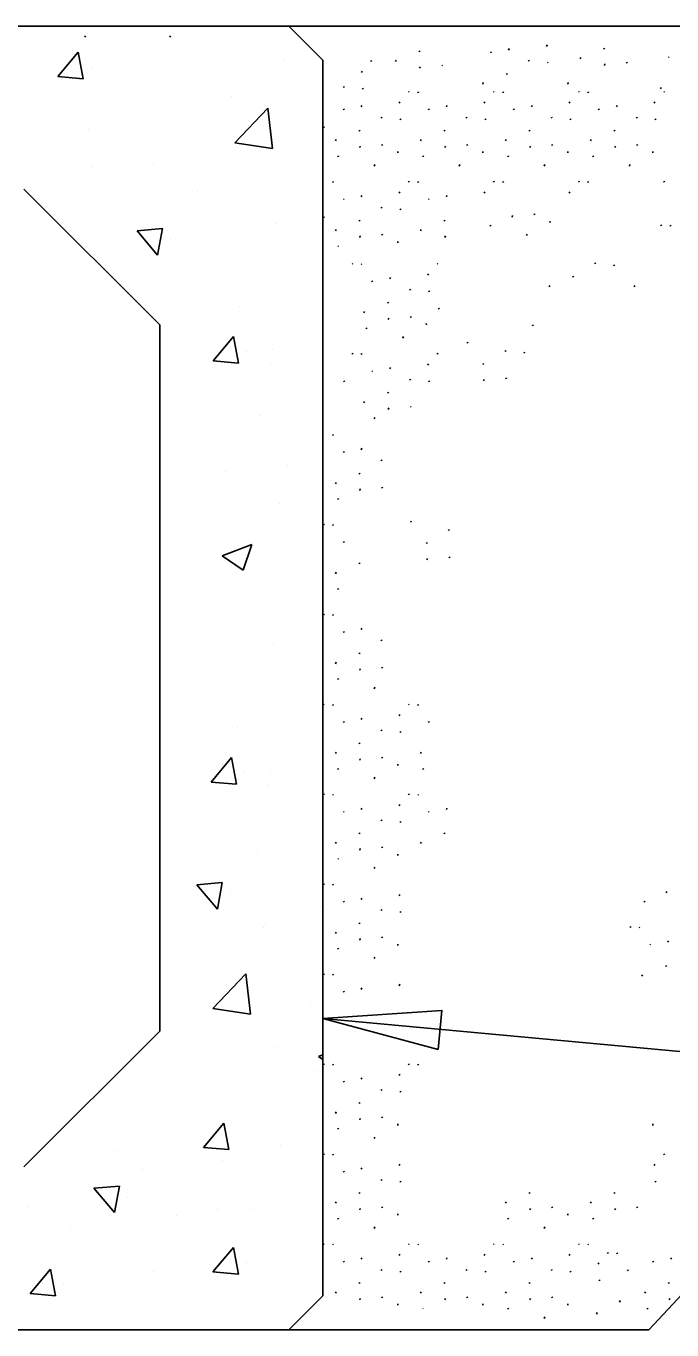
# Model space of a CAD drawing. Extents: x -1609 to 1184, y -412 to 394.
# Drawn here: x -936.099 to -934.514, y -269.929 to -266.729 of the extents above; entities that cross this region are included whole.
import ezdxf

# ---------------------------------------------------------------- set-up
doc = ezdxf.new("R2010")
doc.units = 0
doc.layers.add('Default', color=7, linetype='Continuous')
doc.layers.add('ST_Text', color=7, linetype='Continuous')

msp = doc.modelspace()

# ---------------------------------------------------------------- linework, layer by layer
at = {"layer": 'Default'}
for p, q in [((-938.5047, -266.7286), (-929.4196, -266.7286)), ((-938.5047, -266.7286), (-935.4547, -266.7286)), ((-935.4547, -266.7286), (-935.3714, -266.812)), ((-931.5914, -266.7286), (-934.5714, -269.9286)), ((-936.0218, -266.8528), (-935.9715, -266.7929)), ((-935.9595, -266.8583), (-935.9715, -266.793)), ((-935.4661, -266.81), (-935.4661, -266.81)), ((-935.3714, -266.812), (-935.3714, -269.8453)), ((-935.9389, -266.8305), (-935.9389, -266.8305)), ((-936.0218, -266.8528), (-935.9595, -266.8582)), ((-935.5945, -266.9005), (-935.5945, -266.9005)), ((-935.5872, -267.015), (-935.5061, -266.9305)), ((-935.4946, -267.0294), (-935.5061, -266.9305)), ((-935.5525, -266.9732), (-935.5525, -266.9732)), ((-935.946, -266.983), (-935.946, -266.983)), ((-935.5872, -267.015), (-935.4946, -267.0293)), ((-935.7865, -267.0674), (-935.7865, -267.0674)), ((-935.9358, -267.0724), (-935.9358, -267.0724)), ((-936.1047, -267.1286), (-935.7714, -267.462)), ((-935.6777, -267.1343), (-935.6777, -267.1343)), ((-935.8271, -267.2313), (-935.7649, -267.2258)), ((-935.7649, -267.2258), (-935.7769, -267.2911)), ((-935.4867, -267.2134), (-935.4867, -267.2134)), ((-935.8271, -267.2313), (-935.7769, -267.2911)), ((-935.7443, -267.2536), (-935.7443, -267.2536)), ((-935.5753, -267.4173), (-935.5753, -267.4173)), ((-935.7714, -267.462), (-935.7714, -269.1953)), ((-935.6406, -267.5506), (-935.5904, -267.4907)), ((-935.5783, -267.5561), (-935.5904, -267.4908)), ((-935.6406, -267.5506), (-935.5783, -267.556)), ((-935.5578, -267.5283), (-935.5578, -267.5283)), ((-935.495, -267.523), (-935.495, -267.523)), ((-935.4994, -267.5601), (-935.4994, -267.5601)), ((-935.5239, -267.6844), (-935.5239, -267.6844)), ((-935.6094, -267.8215), (-935.6094, -267.8215)), ((-935.4581, -267.8075), (-935.4581, -267.8075)), ((-935.4787, -267.9001), (-935.4787, -267.9001)), ((-935.6185, -268.0288), (-935.5456, -268.0008)), ((-935.6185, -268.0288), (-935.5667, -268.0637)), ((-935.5667, -268.0638), (-935.5456, -268.0009)), ((-935.4914, -268.2468), (-935.4914, -268.2468)), ((-935.58, -268.4507), (-935.58, -268.4507)), ((-935.6453, -268.5839), (-935.5951, -268.5241)), ((-935.583, -268.5894), (-935.5951, -268.5241)), ((-935.5624, -268.5617), (-935.5624, -268.5617)), ((-935.4996, -268.5564), (-935.4996, -268.5564)), ((-935.6453, -268.5839), (-935.583, -268.5894)), ((-935.5041, -268.5934), (-935.5041, -268.5934)), ((-935.5317, -268.7525), (-935.5317, -268.7525)), ((-935.68, -268.8361), (-935.6178, -268.8306)), ((-935.6178, -268.8306), (-935.6299, -268.8958)), ((-935.68, -268.8361), (-935.6299, -268.8959)), ((-935.5972, -268.8583), (-935.5972, -268.8583)), ((-935.3768, -268.8892), (-935.3768, -268.8892)), ((-935.5167, -268.9401), (-935.5167, -268.9401)), ((-935.5129, -268.9327), (-935.5129, -268.9327)), ((-935.6413, -269.1394), (-935.5602, -269.0549)), ((-935.5487, -269.1538), (-935.5602, -269.0549)), ((-935.6066, -269.0976), (-935.6066, -269.0976)), ((-935.6413, -269.1394), (-935.5487, -269.1537)), ((-935.4003, -269.1313), (-935.4003, -269.1313)), ((-935.7714, -269.1953), (-936.1047, -269.5286)), ((-935.4835, -269.2328), (-935.4835, -269.2328)), ((-935.3818, -269.2576), (-935.3714, -269.2536)), ((-935.3818, -269.2576), (-935.3714, -269.2647)), ((-935.3925, -269.2915), (-935.3925, -269.2915)), ((-935.6644, -269.4807), (-935.6142, -269.4209)), ((-935.6022, -269.4862), (-935.6142, -269.4209)), ((-935.8756, -269.4871), (-935.8756, -269.4871)), ((-935.6644, -269.4807), (-935.6022, -269.4862)), ((-935.4759, -269.4759), (-935.4759, -269.4759)), ((-935.6172, -269.5129), (-935.6172, -269.5129)), ((-935.8146, -269.5351), (-935.8146, -269.5351)), ((-935.9328, -269.581), (-935.8705, -269.5755)), ((-935.9328, -269.581), (-935.8826, -269.6408)), ((-935.8705, -269.5755), (-935.8826, -269.6408)), ((-936.0951, -269.6269), (-936.0951, -269.6269)), ((-935.85, -269.6032), (-935.85, -269.6032)), ((-935.7299, -269.6482), (-935.7299, -269.6482)), ((-935.6295, -269.6341), (-935.6295, -269.6341)), ((-935.5421, -269.6334), (-935.5421, -269.6334)), ((-935.9905, -269.6825), (-935.9905, -269.6825)), ((-935.6664, -269.7022), (-935.6664, -269.7022)), ((-935.6408, -269.7863), (-935.5905, -269.7264)), ((-935.5785, -269.7918), (-935.5905, -269.7265)), ((-935.8836, -269.7411), (-935.8836, -269.7411)), ((-936.0898, -269.8393), (-936.0396, -269.7795)), ((-936.0275, -269.8448), (-936.0396, -269.7795)), ((-935.7865, -269.7862), (-935.7865, -269.7862)), ((-935.6408, -269.7863), (-935.5785, -269.7917)), ((-935.5579, -269.7641), (-935.5579, -269.7641)), ((-936.0069, -269.8171), (-936.0069, -269.8171)), ((-935.489, -269.8113), (-935.489, -269.8113)), ((-936.0898, -269.8393), (-936.0275, -269.8447)), ((-935.6777, -269.8531), (-935.6777, -269.8531)), ((-935.4547, -269.9286), (-935.3714, -269.8453)), ((-938.5047, -269.9286), (-935.4547, -269.9286)), ((-935.4547, -269.9286), (-934.5714, -269.9286))]:
    msp.add_line(p, q, dxfattribs=at)
msp.add_lwpolyline([(-935.0882, -269.2403), (-935.0787, -269.1444), (-935.3714, -269.1641)], close=True, dxfattribs=at)
at = {"layer": 'ST_Text'}
for p, q in [((-935.9551, -266.7561), (-935.9535, -266.7526)), ((-935.7464, -266.7561), (-935.7448, -266.7526)), ((-934.8223, -266.7785), (-934.8207, -266.775)), ((-934.6815, -266.7828), (-934.6799, -266.7851)), ((-935.2534, -266.8135), (-935.2518, -266.8159)), ((-935.1931, -266.8158), (-935.1915, -266.8122)), ((-935.1348, -266.7894), (-935.1332, -266.7918)), ((-934.9592, -266.7921), (-934.9576, -266.7945)), ((-934.9153, -266.7875), (-934.9137, -266.784)), ((-934.8662, -266.8126), (-934.8647, -266.815)), ((-934.7399, -266.8091), (-934.7383, -266.8056)), ((-934.5224, -266.8038), (-934.5209, -266.8061)), ((-935.2765, -266.8426), (-935.2749, -266.8391)), ((-935.1335, -266.8319), (-935.1319, -266.8283)), ((-935.079, -266.8243), (-935.0775, -266.8266)), ((-934.9205, -266.8447), (-934.9189, -266.8471)), ((-934.8199, -266.8169), (-934.8183, -266.8192)), ((-934.6802, -266.8252), (-934.6787, -266.8217)), ((-934.6258, -266.8176), (-934.6242, -266.8199)), ((-935.3205, -266.8767), (-935.3189, -266.8791)), ((-934.9788, -266.8711), (-934.9773, -266.8675)), ((-934.7701, -266.8711), (-934.7686, -266.8675)), ((-935.2741, -266.881), (-935.2725, -266.8833)), ((-935.1606, -266.8889), (-935.159, -266.8912)), ((-935.1382, -266.8898), (-935.1367, -266.8921)), ((-934.9519, -266.8889), (-934.9503, -266.8912)), ((-934.9295, -266.8898), (-934.928, -266.8921)), ((-934.7432, -266.8889), (-934.7416, -266.8912)), ((-934.7208, -266.8898), (-934.7193, -266.8921)), ((-934.5421, -266.8827), (-934.5405, -266.8792)), ((-934.5345, -266.8889), (-934.5329, -266.8912)), ((-935.3206, -266.9316), (-935.3191, -266.9339)), ((-935.2767, -266.927), (-935.2751, -266.9234)), ((-935.1837, -266.9179), (-935.1822, -266.9144)), ((-935.1119, -266.9316), (-935.1104, -266.9339)), ((-935.068, -266.927), (-935.0664, -266.9234)), ((-934.975, -266.9179), (-934.9735, -266.9144)), ((-934.9032, -266.9316), (-934.9017, -266.9339)), ((-934.8593, -266.927), (-934.8577, -266.9234)), ((-934.7663, -266.9179), (-934.7648, -266.9144)), ((-934.6945, -266.9316), (-934.693, -266.9339)), ((-934.6506, -266.927), (-934.6491, -266.9234)), ((-934.5576, -266.9179), (-934.5561, -266.9144)), ((-935.2277, -266.9521), (-935.2261, -266.9544)), ((-935.1813, -266.9563), (-935.1797, -266.9587)), ((-935.019, -266.9521), (-935.0174, -266.9544)), ((-934.9726, -266.9563), (-934.971, -266.9587)), ((-934.8103, -266.9521), (-934.8087, -266.9544)), ((-934.7639, -266.9563), (-934.7623, -266.9587)), ((-934.6016, -266.9521), (-934.6, -266.9544)), ((-934.5552, -266.9563), (-934.5536, -266.9587)), ((-935.3693, -266.9763), (-935.3677, -266.9786)), ((-935.2819, -266.9842), (-935.2804, -266.9865)), ((-935.0732, -266.9842), (-935.0717, -266.9865)), ((-934.8645, -266.9842), (-934.863, -266.9865)), ((-934.6558, -266.9842), (-934.6543, -266.9865)), ((-935.3403, -267.0105), (-935.3387, -267.007)), ((-935.2806, -267.0266), (-935.2791, -267.0231)), ((-935.2262, -267.019), (-935.2246, -267.0214)), ((-935.1874, -267.0365), (-935.187, -267.04)), ((-935.1316, -267.0105), (-935.13, -267.007)), ((-935.0719, -267.0266), (-935.0704, -267.0231)), ((-935.0175, -267.019), (-935.0159, -267.0214)), ((-934.9787, -267.0365), (-934.9783, -267.04)), ((-934.9229, -267.0105), (-934.9213, -267.007)), ((-934.8632, -267.0266), (-934.8617, -267.0231)), ((-934.8088, -267.019), (-934.8072, -267.0214)), ((-934.77, -267.0365), (-934.7696, -267.04)), ((-934.7142, -267.0105), (-934.7126, -267.007)), ((-934.6545, -267.0266), (-934.653, -267.0231)), ((-934.6001, -267.019), (-934.5985, -267.0214)), ((-934.5613, -267.0365), (-934.5609, -267.04)), ((-935.3346, -267.0469), (-935.333, -267.0492)), ((-935.2449, -267.0721), (-935.2434, -267.0686)), ((-935.1259, -267.0469), (-935.1243, -267.0492)), ((-935.0362, -267.0721), (-935.0347, -267.0686)), ((-934.9172, -267.0469), (-934.9156, -267.0492)), ((-934.8275, -267.0721), (-934.826, -267.0686)), ((-934.7085, -267.0469), (-934.7069, -267.0492)), ((-934.6188, -267.0721), (-934.6173, -267.0686)), ((-935.3469, -267.1105), (-935.3454, -267.1128)), ((-935.1606, -267.1096), (-935.159, -267.112)), ((-935.1382, -267.1105), (-935.1367, -267.1128)), ((-934.9519, -267.1096), (-934.9503, -267.112)), ((-934.9295, -267.1105), (-934.928, -267.1128)), ((-934.7432, -267.1096), (-934.7416, -267.112)), ((-934.7208, -267.1105), (-934.7193, -267.1128)), ((-934.5345, -267.1096), (-934.5329, -267.112)), ((-935.3206, -267.1523), (-935.3191, -267.1546)), ((-935.2767, -267.1477), (-935.2751, -267.1442)), ((-935.1837, -267.1387), (-935.1822, -267.1351)), ((-935.1119, -267.1523), (-935.1104, -267.1546)), ((-935.068, -267.1477), (-935.0664, -267.1442)), ((-934.975, -267.1387), (-934.9735, -267.1351)), ((-934.7663, -267.1387), (-934.7648, -267.1351)), ((-935.3693, -267.197), (-935.3677, -267.1994)), ((-935.2277, -267.1728), (-935.2261, -267.1752)), ((-935.1813, -267.1771), (-935.1797, -267.1794)), ((-934.9068, -267.1974), (-934.9053, -267.1938)), ((-934.8524, -267.1898), (-934.8508, -267.1921)), ((-935.3403, -267.2313), (-935.3387, -267.2277)), ((-935.2819, -267.2049), (-935.2804, -267.2073)), ((-935.1316, -267.2313), (-935.13, -267.2277)), ((-935.0732, -267.2049), (-935.0717, -267.2073)), ((-934.9608, -267.2176), (-934.9592, -267.22)), ((-934.8136, -267.2072), (-934.8132, -267.2108)), ((-934.5413, -267.2163), (-934.5397, -267.2186)), ((-934.5189, -267.2172), (-934.5174, -267.2195)), ((-935.2806, -267.2473), (-935.2791, -267.2438)), ((-935.2262, -267.2397), (-935.2246, -267.2421)), ((-935.1874, -267.2572), (-935.187, -267.2607)), ((-935.0719, -267.2473), (-935.0704, -267.2438)), ((-934.8711, -267.2429), (-934.8696, -267.2394)), ((-935.3346, -267.2676), (-935.333, -267.27)), ((-935.2992, -267.311), (-935.2976, -267.3133)), ((-935.2768, -267.3119), (-935.2753, -267.3142)), ((-935.0905, -267.311), (-935.0889, -267.3133)), ((-934.7034, -267.3101), (-934.7018, -267.3124)), ((-934.657, -267.3143), (-934.6554, -267.3167)), ((-935.2505, -267.3537), (-935.249, -267.356)), ((-935.2066, -267.3491), (-935.2051, -267.3455)), ((-935.1136, -267.3401), (-935.1121, -267.3365)), ((-934.7576, -267.3422), (-934.756, -267.3446)), ((-935.1576, -267.3742), (-935.156, -267.3765)), ((-935.1112, -267.3784), (-935.1097, -267.3808)), ((-934.8159, -267.3685), (-934.8144, -267.365)), ((-934.6073, -267.3685), (-934.6057, -267.365)), ((-935.2118, -267.4063), (-935.2103, -267.4086)), ((-935.0873, -267.4212), (-935.0857, -267.4235)), ((-935.2702, -267.4326), (-935.2686, -267.4291)), ((-935.2105, -267.4487), (-935.209, -267.4452)), ((-935.1561, -267.4411), (-935.1545, -267.4435)), ((-935.2645, -267.469), (-935.2629, -267.4713)), ((-935.1173, -267.4586), (-935.1169, -267.4621)), ((-934.8566, -267.4618), (-934.855, -267.4641)), ((-935.1748, -267.4942), (-935.1733, -267.4907)), ((-935.0166, -267.5045), (-935.0151, -267.5068)), ((-935.2992, -267.5317), (-935.2976, -267.5341)), ((-935.2768, -267.5326), (-935.2753, -267.535)), ((-935.0905, -267.5317), (-935.0889, -267.5341)), ((-934.9237, -267.525), (-934.9221, -267.5274)), ((-934.8773, -267.5292), (-934.8758, -267.5316)), ((-935.2505, -267.5744), (-935.249, -267.5767)), ((-935.2066, -267.5698), (-935.2051, -267.5663)), ((-935.1136, -267.5608), (-935.1121, -267.5573)), ((-934.978, -267.5571), (-934.9764, -267.5595)), ((-935.3199, -267.5992), (-935.3183, -267.6015)), ((-935.1576, -267.5949), (-935.156, -267.5973)), ((-935.1112, -267.5992), (-935.1097, -267.6015)), ((-934.9767, -267.5995), (-934.9751, -267.596)), ((-934.9222, -267.5919), (-934.9207, -267.5943)), ((-935.2118, -267.627), (-935.2103, -267.6294)), ((-935.2702, -267.6534), (-935.2686, -267.6498)), ((-935.2105, -267.6695), (-935.209, -267.6659)), ((-935.1561, -267.6619), (-935.1545, -267.6642)), ((-935.2449, -267.6929), (-935.2434, -267.6893)), ((-935.3469, -267.7312), (-935.3454, -267.7336)), ((-935.3206, -267.773), (-935.3191, -267.7754)), ((-935.2767, -267.7684), (-935.2751, -267.7649)), ((-935.2277, -267.7935), (-935.2261, -267.7959)), ((-935.2819, -267.8257), (-935.2804, -267.828)), ((-935.3403, -267.852), (-935.3387, -267.8485)), ((-935.2806, -267.8681), (-935.2791, -267.8646)), ((-935.2262, -267.8605), (-935.2246, -267.8628)), ((-935.3346, -267.8883), (-935.333, -267.8907)), ((-935.3693, -267.9511), (-935.3677, -267.9534)), ((-935.3469, -267.952), (-935.3454, -267.9543)), ((-935.1555, -267.9438), (-935.154, -267.9461)), ((-935.0626, -267.9643), (-935.061, -267.9667)), ((-935.3206, -267.9938), (-935.3191, -267.9961)), ((-935.1168, -267.9964), (-935.1153, -267.9988)), ((-935.2819, -268.0464), (-935.2804, -268.0487)), ((-935.1155, -268.0388), (-935.114, -268.0353)), ((-935.0611, -268.0312), (-935.0595, -268.0336)), ((-935.3403, -268.0727), (-935.3387, -268.0692)), ((-935.3346, -268.1091), (-935.333, -268.1114)), ((-935.3693, -268.1718), (-935.3677, -268.1742)), ((-935.3469, -268.1727), (-935.3454, -268.1751)), ((-935.3206, -268.2145), (-935.3191, -268.2168)), ((-935.2767, -268.2099), (-935.2751, -268.2064)), ((-935.2277, -268.235), (-935.2261, -268.2374)), ((-935.2819, -268.2671), (-935.2804, -268.2695)), ((-935.3403, -268.2935), (-935.3387, -268.2899)), ((-935.2806, -268.3096), (-935.2791, -268.306)), ((-935.2262, -268.302), (-935.2246, -268.3043)), ((-935.3346, -268.3298), (-935.333, -268.3322)), ((-935.2449, -268.3551), (-935.2434, -268.3515)), ((-935.3693, -268.3925), (-935.3677, -268.3949)), ((-935.3469, -268.3934), (-935.3454, -268.3958)), ((-935.1606, -268.3925), (-935.159, -268.3949)), ((-935.1382, -268.3934), (-935.1367, -268.3958)), ((-935.3206, -268.4352), (-935.3191, -268.4376)), ((-935.2767, -268.4306), (-935.2751, -268.4271)), ((-935.1837, -268.4216), (-935.1822, -268.4181)), ((-935.1119, -268.4352), (-935.1104, -268.4376)), ((-935.2277, -268.4558), (-935.2261, -268.4581)), ((-935.1813, -268.46), (-935.1797, -268.4624)), ((-935.3403, -268.5142), (-935.3387, -268.5107)), ((-935.2819, -268.4879), (-935.2804, -268.4902)), ((-935.1316, -268.5142), (-935.13, -268.5107)), ((-935.2806, -268.5303), (-935.2791, -268.5268)), ((-935.2262, -268.5227), (-935.2246, -268.525)), ((-935.1874, -268.5401), (-935.187, -268.5437)), ((-935.3346, -268.5506), (-935.333, -268.5529)), ((-935.2449, -268.5758), (-935.2434, -268.5723)), ((-935.1259, -268.5506), (-935.1243, -268.5529)), ((-935.3693, -268.6133), (-935.3677, -268.6156)), ((-935.3469, -268.6142), (-935.3454, -268.6165)), ((-935.1837, -268.6424), (-935.1822, -268.6388)), ((-935.1606, -268.6133), (-935.159, -268.6156)), ((-935.1382, -268.6142), (-935.1367, -268.6165)), ((-935.3206, -268.656), (-935.3191, -268.6583)), ((-935.2767, -268.6514), (-935.2751, -268.6479)), ((-935.1119, -268.656), (-935.1104, -268.6583)), ((-935.068, -268.6514), (-935.0664, -268.6479)), ((-935.2277, -268.6765), (-935.2261, -268.6788)), ((-935.1813, -268.6807), (-935.1797, -268.6831)), ((-935.3403, -268.7349), (-935.3387, -268.7314)), ((-935.2819, -268.7086), (-935.2804, -268.7109)), ((-935.1316, -268.7349), (-935.13, -268.7314)), ((-935.0732, -268.7086), (-935.0717, -268.7109)), ((-935.2806, -268.751), (-935.2791, -268.7475)), ((-935.2262, -268.7434), (-935.2246, -268.7458)), ((-935.1874, -268.7609), (-935.187, -268.7644)), ((-935.3346, -268.7713), (-935.333, -268.7736)), ((-935.2449, -268.7965), (-935.2434, -268.793)), ((-935.3693, -268.834), (-935.3677, -268.8364)), ((-935.3469, -268.8349), (-935.3454, -268.8373)), ((-935.1837, -268.8631), (-935.1822, -268.8596)), ((-934.5283, -268.8559), (-934.5268, -268.8524)), ((-935.3206, -268.8767), (-935.3191, -268.8791)), ((-935.2767, -268.8721), (-935.2751, -268.8686)), ((-934.5822, -268.8762), (-934.5807, -268.8785)), ((-935.2277, -268.8972), (-935.2261, -268.8996)), ((-935.1813, -268.9015), (-935.1797, -268.9038)), ((-935.3403, -268.9557), (-935.3387, -268.9521)), ((-935.2819, -268.9293), (-935.2804, -268.9317)), ((-934.617, -268.9389), (-934.6154, -268.9412)), ((-934.5946, -268.9398), (-934.5931, -268.9421)), ((-935.2806, -268.9718), (-935.2791, -268.9682)), ((-935.2262, -268.9642), (-935.2246, -268.9665)), ((-935.1874, -268.9816), (-935.187, -268.9851)), ((-934.5683, -268.9816), (-934.5667, -268.9839)), ((-934.5244, -268.977), (-934.5228, -268.9735)), ((-935.3346, -268.992), (-935.333, -268.9944)), ((-935.2449, -269.0173), (-935.2434, -269.0137)), ((-935.3693, -269.0547), (-935.3677, -269.0571)), ((-934.5296, -269.0342), (-934.528, -269.0366)), ((-935.3469, -269.0556), (-935.3454, -269.058)), ((-935.1837, -269.0838), (-935.1822, -269.0803)), ((-934.588, -269.0606), (-934.5864, -269.057)), ((-935.3206, -269.0974), (-935.3191, -269.0998)), ((-935.2767, -269.0929), (-935.2751, -269.0893)), ((-932.7272, -269.4098), (-935.3714, -269.1641)), ((-935.3693, -269.2755), (-935.3677, -269.2778)), ((-935.3469, -269.2764), (-935.3454, -269.2787)), ((-935.1606, -269.2755), (-935.159, -269.2778)), ((-935.1382, -269.2764), (-935.1367, -269.2787)), ((-935.2767, -269.3136), (-935.2751, -269.3101)), ((-935.1837, -269.3046), (-935.1822, -269.301)), ((-935.3206, -269.3182), (-935.3191, -269.3205)), ((-935.2277, -269.3387), (-935.2261, -269.3411)), ((-935.2819, -269.3708), (-935.2804, -269.3732)), ((-935.1813, -269.3429), (-935.1797, -269.3453)), ((-935.3403, -269.3972), (-935.3387, -269.3936)), ((-935.2262, -269.4056), (-935.2246, -269.408)), ((-935.3346, -269.4335), (-935.333, -269.4358)), ((-935.2806, -269.4132), (-935.2791, -269.4097)), ((-935.1874, -269.4231), (-935.187, -269.4266)), ((-934.5613, -269.4231), (-934.5609, -269.4266)), ((-935.2449, -269.4587), (-935.2434, -269.4552)), ((-935.3693, -269.4962), (-935.3677, -269.4986)), ((-935.3469, -269.4971), (-935.3454, -269.4995)), ((-934.5345, -269.4962), (-934.5329, -269.4986)), ((-935.2767, -269.5343), (-935.2751, -269.5308)), ((-935.1837, -269.5253), (-935.1822, -269.5218)), ((-934.5576, -269.5253), (-934.5561, -269.5218)), ((-935.3206, -269.5389), (-935.3191, -269.5413)), ((-935.2277, -269.5594), (-935.2261, -269.5618)), ((-935.1813, -269.5637), (-935.1797, -269.566)), ((-934.5552, -269.5637), (-934.5536, -269.566)), ((-935.2819, -269.5915), (-935.2804, -269.5939)), ((-934.8645, -269.5915), (-934.863, -269.5939)), ((-934.6558, -269.5915), (-934.6543, -269.5939)), ((-935.3403, -269.6179), (-935.3387, -269.6144)), ((-935.2806, -269.634), (-935.2791, -269.6304)), ((-935.2262, -269.6264), (-935.2246, -269.6287)), ((-934.9229, -269.6179), (-934.9213, -269.6144)), ((-934.8632, -269.634), (-934.8617, -269.6304)), ((-934.8088, -269.6264), (-934.8072, -269.6287)), ((-934.7142, -269.6179), (-934.7126, -269.6144)), ((-934.6545, -269.634), (-934.653, -269.6304)), ((-934.6001, -269.6264), (-934.5985, -269.6287)), ((-935.3346, -269.6542), (-935.333, -269.6566)), ((-935.1874, -269.6438), (-935.187, -269.6474)), ((-934.9172, -269.6542), (-934.9156, -269.6566)), ((-934.77, -269.6438), (-934.7696, -269.6474)), ((-934.7085, -269.6542), (-934.7069, -269.6566)), ((-935.2449, -269.6795), (-935.2434, -269.676)), ((-934.8275, -269.6795), (-934.826, -269.676)), ((-935.3693, -269.717), (-935.3677, -269.7193)), ((-935.3469, -269.7179), (-935.3454, -269.7202)), ((-935.1606, -269.717), (-935.159, -269.7193)), ((-935.1382, -269.7179), (-935.1367, -269.7202)), ((-934.9519, -269.717), (-934.9503, -269.7193)), ((-934.9295, -269.7179), (-934.928, -269.7202)), ((-934.7432, -269.717), (-934.7416, -269.7193)), ((-934.7208, -269.7179), (-934.7193, -269.7202)), ((-935.2767, -269.7551), (-935.2751, -269.7515)), ((-935.1837, -269.746), (-935.1822, -269.7425)), ((-935.068, -269.7551), (-935.0664, -269.7515)), ((-934.975, -269.746), (-934.9735, -269.7425)), ((-934.8593, -269.7551), (-934.8577, -269.7515)), ((-934.7663, -269.746), (-934.7648, -269.7425)), ((-934.6721, -269.7385), (-934.6705, -269.7409)), ((-934.6497, -269.7394), (-934.6482, -269.7418)), ((-934.5173, -269.7551), (-934.5157, -269.7515)), ((-935.3206, -269.7596), (-935.3191, -269.762)), ((-935.2277, -269.7802), (-935.2261, -269.7825)), ((-935.1813, -269.7844), (-935.1797, -269.7868)), ((-935.1119, -269.7596), (-935.1104, -269.762)), ((-935.019, -269.7802), (-935.0174, -269.7825)), ((-934.9726, -269.7844), (-934.971, -269.7868)), ((-934.9032, -269.7596), (-934.9017, -269.762)), ((-934.8103, -269.7802), (-934.8087, -269.7825)), ((-934.7639, -269.7844), (-934.7623, -269.7868)), ((-934.6952, -269.7676), (-934.6937, -269.7641)), ((-934.6234, -269.7812), (-934.6219, -269.7836)), ((-934.5612, -269.7596), (-934.5596, -269.762)), ((-935.2819, -269.8123), (-935.2804, -269.8146)), ((-935.0732, -269.8123), (-935.0717, -269.8146)), ((-934.8645, -269.8123), (-934.863, -269.8146)), ((-934.6928, -269.806), (-934.6912, -269.8083)), ((-934.5225, -269.8123), (-934.5209, -269.8146)), ((-935.3403, -269.8386), (-935.3387, -269.8351)), ((-935.2806, -269.8547), (-935.2791, -269.8512)), ((-935.2262, -269.8471), (-935.2246, -269.8495)), ((-935.1316, -269.8386), (-935.13, -269.8351)), ((-935.0719, -269.8547), (-935.0704, -269.8512)), ((-935.0175, -269.8471), (-935.0159, -269.8495)), ((-934.9229, -269.8386), (-934.9213, -269.8351)), ((-934.8632, -269.8547), (-934.8617, -269.8512)), ((-934.8088, -269.8471), (-934.8072, -269.8495)), ((-934.5808, -269.8386), (-934.5793, -269.8351)), ((-934.5212, -269.8547), (-934.5196, -269.8512)), ((-935.1874, -269.8646), (-935.187, -269.8681)), ((-935.1259, -269.875), (-935.1251, -269.8761)), ((-934.9787, -269.8646), (-934.9783, -269.8681)), ((-934.9172, -269.875), (-934.9156, -269.8773)), ((-934.77, -269.8646), (-934.7696, -269.8681)), ((-934.6989, -269.8861), (-934.6985, -269.8897)), ((-934.6431, -269.8602), (-934.6415, -269.8567)), ((-934.5751, -269.875), (-934.5736, -269.8773)), ((-934.8275, -269.9002), (-934.826, -269.8967))]:
    msp.add_line(p, q, dxfattribs=at)

doc.saveas('drawing.dxf')
